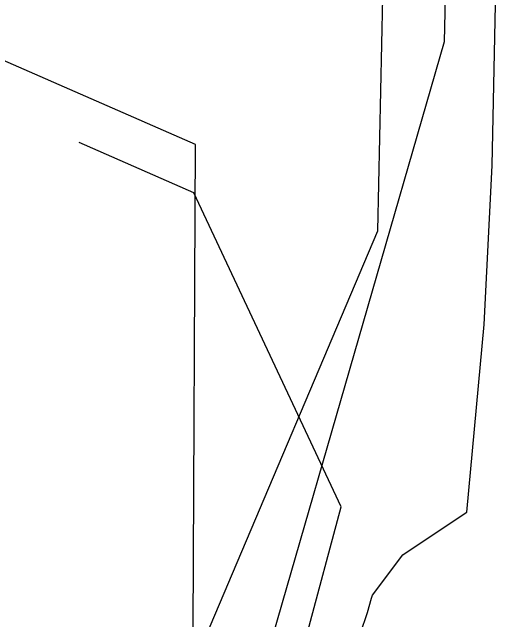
# Model space of a CAD drawing. Extents: x 600849 to 606371, y 330010 to 403088.
# Drawn here: x 604685.3 to 604849.7, y 333060.3 to 333261.8 of the extents above; entities that cross this region are included whole.
import ezdxf

# ---------------------------------------------------------------- set-up
doc = ezdxf.new("R2010")
doc.units = 0
for name, color, linetype in [('E_UTL_G_UG', 7, 'Continuous'), ('E_UTL_SAN_UG', 7, 'Continuous'), ('E_UTL_W_UG', 7, 'Continuous')]:
    doc.layers.add(name, color=color, linetype=linetype)

msp = doc.modelspace()

# ---------------------------------------------------------------- linework, layer by layer
at = {"layer": 'E_UTL_G_UG'}
for points in [[(604803.13, 333062.75), (604804.47, 333067.46), (604804.82, 333068.5), (604814.84, 333081.84), (604828.52, 333091.01), (604836.1, 333095.96), (604841.81, 333158.17), (604844.49, 333210.93), (604845.82, 333274.99), (604846.65, 333319.21), (604847.29, 333342.28), (604849.65, 333436.7), (604848.05, 333522.17), (604847.68, 333603.32), (604847.05, 333670.25), (604844.38, 333743.96), (604843.81, 333769.64), (604845.08, 333795.02)], [(604772.71, 332760.89), (604772.31, 332761.79), (604771.42, 332771.65), (604771.95, 332808.2), (604773.58, 332829.94), (604774.78, 332874.85), (604775.6, 332935.83), (604779.22, 332978.79), (604789.26, 333021.59), (604803.13, 333062.75)]]:
    msp.add_lwpolyline(points, dxfattribs=at)
at = {"layer": 'E_UTL_SAN_UG'}
msp.add_line((604765.2, 332988.96), (604794.38, 333097.76), dxfattribs=at)
msp.add_lwpolyline([(604794.38, 333097.76), (604745.54, 333201.87), (604707.57, 333218.5)], dxfattribs=at)
at = {"layer": 'E_UTL_W_UG'}
for p, q in [((604806.52, 333189.21), (604813.94, 333537.4)), ((604828.69, 333252.06), (604833.26, 333520.82)), ((604746.07, 333217.9), (604653.94, 333258.25)), ((604717.45, 332867), (604828.69, 333252.06)), ((604745.33, 333057.64), (604746.07, 333217.9))]:
    msp.add_line(p, q, dxfattribs=at)
msp.add_lwpolyline([(604686.56, 332931.01), (604695.45, 332927.09), (604806.52, 333189.21)], dxfattribs=at)

doc.saveas('drawing.dxf')
